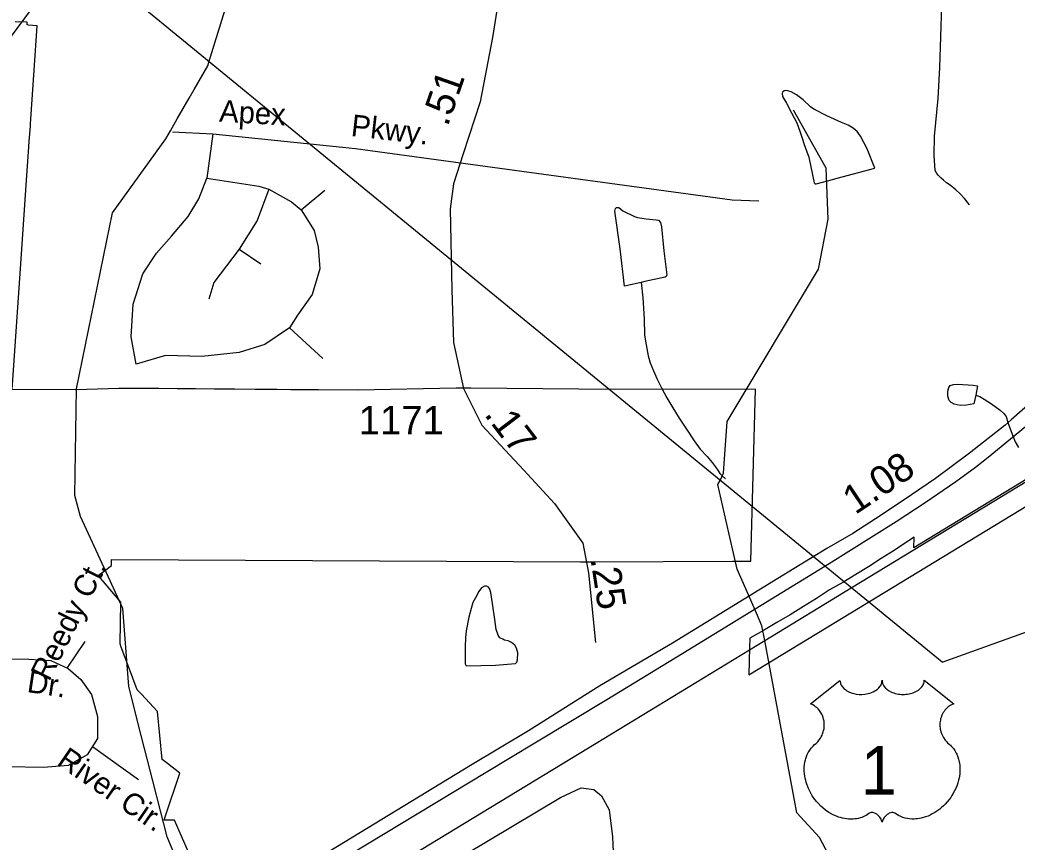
# Model space of a CAD drawing. Extents: x 2001466 to 2224147, y 644118 to 847247.
# Drawn here: x 2041963 to 2046317, y 711939 to 715529 of the extents above; entities that cross this region are included whole.
import ezdxf

# ---------------------------------------------------------------- set-up
doc = ezdxf.new("R2010")
doc.units = 0
for name, color, linetype in [('Exist Boundary Political City Limit New', 7, 'Continuous'), ('Exist Boundary Political City Limit New Hole', 7, 'Continuous'), ('Exist Hydrographic Misc Water Feature', 7, 'Continuous'), ('Exist Road Non-System Type 51', 7, 'Continuous'), ('Exist Road Non-System Type 51 Label', 7, 'Continuous'), ('Exist Road Primary US Divided Attributed', 7, 'Continuous'), ('Exist Road Primary US Mileage Hundredths English Label', 7, 'Continuous'), ('Exist Road Primary US Shield CELL', 7, 'Continuous'), ('Exist Road Primary US Shield Number Label', 7, 'Continuous'), ('Exist Road Secondary Mileage Hundredths English Label', 7, 'Continuous'), ('Exist Road Secondary Type 41 Attributed', 7, 'Continuous'), ('Exist Road Secondary Type 51 Attributed', 7, 'Continuous'), ('Exist Road Secondary Type 51 Label', 7, 'Continuous'), ('Exist Road Secondary Type 51 Number Label', 7, 'Continuous'), ('Exist Utilities Electrical Transmission Line', 7, 'Continuous'), ('Map Preparation Boundary City Limit Buffer Line', 7, 'Continuous')]:
    doc.layers.add(name, color=color, linetype=linetype)

msp = doc.modelspace()

# ---------------------------------------------------------------- linework, layer by layer
at = {"layer": 'Exist Boundary Political City Limit New'}
for points in [[(2045175.1, 713917.3), (2044560.9, 713915.9), (2043931.5, 713920.8), (2043867, 713921.3), (2043437.8, 713912.1), (2043266, 713913.5), (2043145.9, 713914.5), (2043085.1, 713915), (2042990.4, 713915.8), (2042901.6, 713916.4), (2042812, 713917.2), (2042729.5, 713917.8), (2042649.8, 713918.5), (2042568.9, 713919.1), (2042494, 713919.1), (2042394.2, 713919.1), (2042255.1, 713915.8), (2042205, 713914.4), (2041928.8, 713914.9), (2041966.9, 714464.1), (2041990.6, 714807.3), (2042002.1, 714975.2), (2042003.9, 715000), (2042008.4, 715065.5), (2042009.1, 715074.9), (2042029.8, 715373.6), (2042038.8, 715503.4), (2042000, 715506.1), (2041994.6, 715506.8), (2041994.4, 715519.6), (2041941.9, 715520.1)], [(2042790.5, 711685.8), (2042637.1, 712034.7), (2042609, 712035.2), (2042592.6, 712035.5), (2042599, 712054.5), (2042661.2, 712240.8), (2042607.8, 712281.8), (2042584.1, 712299.9), (2042563.5, 712508.7), (2042493.2, 712584.9), (2042475.4, 712604.4), (2042437.4, 712706.2), (2042405.5, 712790.9), (2042400.5, 712804.2), (2042403.2, 712986.1), (2042325.1, 713079.2), (2042305.2, 713102.9), (2042326.4, 713119.2), (2042362.1, 713146.8), (2042362, 713173.2), (2044410.2, 713162.9), (2044471, 713162.2), (2045074.8, 713165.4), (2045154.9, 713165.9), (2045175.1, 713917.3)]]:
    msp.add_lwpolyline(points, dxfattribs=at)
at = {"layer": 'Exist Boundary Political City Limit New Hole'}
msp.add_lwpolyline([(2046728.8, 713749), (2045866.1, 713224.4), (2045867.4, 713270.5), (2045834.8, 713248.8), (2045779.8, 713212.4), (2045724.2, 713176.7), (2045668.4, 713141.6), (2045612.2, 713107.1), (2045555.5, 713073.2), (2045498.5, 713040.1), (2045441.5, 713003.4), (2045384.1, 712967.4), (2045326.4, 712932.1), (2045268.1, 712897.4), (2045209.5, 712863.3), (2045150.5, 712830), (2045149.2, 712788.9), (2045146.2, 712669.3), (2046515, 713501.5)], dxfattribs=at)
at = {"layer": 'Exist Hydrographic Misc Water Feature'}
for p, q in [((2042701.8, 715186.9), (2042724, 715225.6)), ((2042649.7, 715096.4), (2042701.8, 715186.9)), ((2042620.2, 715045.3), (2042649.7, 715096.4)), ((2045178.4, 712939.2), (2045154.2, 712995)), ((2042505.2, 712354.4), (2042492.5, 712404.2)), ((2042543.2, 712206.3), (2042505.2, 712354.4)), ((2042576.6, 712075.7), (2042543.2, 712206.3))]:
    msp.add_line(p, q, dxfattribs=at)
for points in [[(2042787.8, 715344), (2042898.8, 715702.7), (2042906.8, 715912.5), (2042994.2, 716120.5)], [(2042724, 715225.6), (2042782.8, 715327.7), (2042787.8, 715344)], [(2045495.2, 714827.6), (2045531.1, 714837.7), (2045695.1, 714881.9), (2045662.9, 714965.9), (2045633, 715021.8), (2045618.9, 715041.8), (2045600.8, 715055.8), (2045578.9, 715069.7), (2045550.8, 715081.7), (2045486.6, 715109.5), (2045428.8, 715139.4), (2045414.6, 715149.4), (2045382.6, 715179.3), (2045354.5, 715201.3), (2045330.6, 715215.2), (2045310.7, 715221.2), (2045300.6, 715219.2), (2045292.6, 715213.2), (2045290.6, 715207.2), (2045292.6, 715195.2), (2045310.7, 715165.2), (2045332.6, 715123.3), (2045354.8, 715079.3), (2045368.9, 715043.3), (2045378.9, 715013.3), (2045386.9, 714985.4), (2045407, 714929.4), (2045431.2, 714817.5), (2045435.3, 714813.5), (2045439.2, 714813.5), (2045495.2, 714827.6)], [(2045019.9, 713518.6), (2045035.7, 713549.4), (2045051.7, 713775.4), (2045449.7, 714440), (2045491.7, 714659), (2045482.7, 714882.2), (2045340.8, 715134.5)], [(2042356.7, 713079.8), (2042227.7, 713360.6), (2042202.7, 713453), (2042209.9, 713918.7), (2042366.7, 714686.5), (2042599.9, 715009.9), (2042620.2, 715045.3)], [(2044676.2, 714382.1), (2044602.2, 714366), (2044584, 714529.9), (2044559.8, 714693.9), (2044563.7, 714705.9), (2044567.8, 714709.9), (2044577.6, 714709.9), (2044595.6, 714696), (2044645.7, 714670.1), (2044659.6, 714666.1), (2044697.8, 714660.1), (2044741.6, 714656.2), (2044751.7, 714654.2), (2044759.7, 714644.2), (2044763.8, 714626.2), (2044773.8, 714520.3), (2044788.2, 714416.3), (2044784.1, 714408.3), (2044780.2, 714406.3), (2044692.2, 714386.2), (2044676.2, 714382.1)], [(2044676.2, 714382.1), (2044682.4, 714316.2), (2044688.5, 714224.2), (2044690.6, 714152.2), (2044696.7, 714110.3), (2044706.8, 714062.3), (2044714.8, 714032.3), (2044728.9, 713996.3), (2044744.9, 713960.3), (2044765, 713922.4), (2044787.2, 713878.5), (2044813.2, 713834.5), (2044841.3, 713790.6), (2044873.3, 713742.6), (2044907.3, 713690.7), (2044933.6, 713654.8), (2044963.5, 713622.8), (2044985.5, 713596.8), (2045007.6, 713566.9), (2045019.7, 713548.9), (2045029.7, 713539), (2045043.7, 713525)], [(2046136.8, 713891), (2046128.8, 713852.9), (2046096.8, 713846.9), (2046068.9, 713844.8), (2046042.9, 713850.8), (2046029, 713858.8), (2046021, 713866.7), (2046014.8, 713886.7), (2046014.8, 713908.7), (2046018.7, 713924.7), (2046024.9, 713932.7), (2046038.8, 713936.8), (2046058.7, 713938.8), (2046124.7, 713934.9), (2046144.8, 713931), (2046136.8, 713891)], [(2046136.8, 713891), (2046154.9, 713885), (2046172.9, 713873), (2046204.9, 713853.1), (2046242.8, 713825.2), (2046259, 713811.2), (2046269.1, 713797.2), (2046277.1, 713771.2), (2046291.2, 713731.3), (2046309.1, 713687.3), (2046323.2, 713661.4)], [(2045047.2, 713340.1), (2045010.7, 713500.7), (2045019.9, 713518.6)], [(2045154.2, 712995), (2045094.7, 713131.5), (2045047.2, 713340.1)], [(2042433.4, 712674.8), (2042411.8, 712959.8), (2042356.7, 713079.8)], [(2044039.3, 712711.3), (2044127.3, 712719.4), (2044133.3, 712725.4), (2044135.3, 712735.4), (2044137.2, 712765.4), (2044131.2, 712785.4), (2044123.2, 712799.4), (2044109.1, 712811.3), (2044095.1, 712817.3), (2044079.1, 712821.3), (2044071.1, 712825.3), (2044059, 712831.3), (2044051, 712843.3), (2044043, 712867.2), (2044037.1, 712911.2), (2044026.8, 712981.2), (2044018.8, 713029.1), (2044012.7, 713047.1), (2044006.7, 713053.1), (2044000.8, 713057.1), (2043990.7, 713057.1), (2043978.9, 713049), (2043966.8, 713033), (2043952.8, 713005), (2043940.9, 712985), (2043932.9, 712959), (2043923.1, 712921), (2043911.2, 712861), (2043909.1, 712830.9), (2043907.3, 712793), (2043907.3, 712739), (2043907.3, 712717), (2043911.4, 712709), (2044039.3, 712711.3)], [(2045214.8, 712819), (2045202.8, 712883.3), (2045178.4, 712939.2)], [(2045082.1, 709768.9), (2045258.6, 710034.2), (2045540.7, 710327), (2045582.8, 710418), (2045597.7, 711041.2), (2045647.8, 711174.7), (2045588.7, 711592.6), (2045521.7, 711833.4), (2045454.8, 711959.4), (2045354.8, 712066.5), (2045214.8, 712819)], [(2042492.5, 712404.2), (2042437.7, 712618.1), (2042433.4, 712674.8)], [(2042658.9, 711832.6), (2042605.8, 711961.7), (2042576.6, 712075.7)]]:
    msp.add_lwpolyline(points, dxfattribs=at)
at = {"layer": 'Exist Road Non-System Type 51'}
msp.add_line((2042279.3, 712356.7), (2042480, 712212.9), dxfattribs=at)
for points in [[(2046109.3, 714721.9), (2046087.2, 714749.7), (2046068, 714769.5), (2046049.2, 714787.7), (2046025, 714807.8), (2046009, 714817.7), (2045995.1, 714829.6), (2045985, 714837.6), (2045973.1, 714851.6), (2045967, 714857.6), (2045959.9, 714871.3), (2045955.2, 714936.6), (2045956.8, 715021.6), (2045972.5, 715185.5), (2045980.3, 715321.5), (2045984, 715455.4), (2045987.8, 715591.4), (2046001.2, 715805.7)], [(2042628.6, 715039.9), (2042804.8, 715031.3)], [(2042804.8, 715031.3), (2042779, 714837.8)], [(2042804.8, 715031.3), (2043427.8, 714966.8), (2045073.3, 714743.2), (2045189.3, 714738.9)], [(2042469.7, 714025.2), (2042448.2, 714145.6), (2042456.8, 714287.5), (2042499.7, 714420.8), (2042559.9, 714511.1), (2042624.3, 714584.1), (2042697.4, 714670.1), (2042744.6, 714747.5), (2042779, 714837.8)], [(2042779, 714837.8), (2043006.7, 714803.4), (2043049.7, 714790.5)], [(2043049.7, 714790.5), (2042998.1, 714652.9), (2042920.8, 714528.2)], [(2043049.7, 714790.5), (2043148.5, 714734.6), (2043191.5, 714700.2)], [(2043191.5, 714700.2), (2043294.6, 714786.2)], [(2043191.5, 714700.2), (2043247.3, 714609.9), (2043264.5, 714536.8), (2043273.1, 714442.3), (2043238.7, 714330.5), (2043174.3, 714240.2), (2043139.9, 714184.3)], [(2042920.8, 714528.2), (2042809.1, 714382.1), (2042787.6, 714309)], [(2042920.8, 714528.2), (2043015.3, 714463.8)], [(2043139.9, 714184.3), (2043032.5, 714111.2), (2042920.8, 714076.8), (2042757.5, 714059.6), (2042598.5, 714063.9), (2042469.7, 714025.2)], [(2043139.9, 714184.3), (2043286, 714051)], [(2042169, 712699), (2042248.3, 712815.5)]]:
    msp.add_lwpolyline(points, dxfattribs=at)
at = {"layer": 'Exist Road Primary US Divided Attributed'}
for points in [[(2046695.2, 714151), (2046496.2, 713963), (2046290.9, 713782.2), (2046264.5, 713759.3), (2046108.5, 713636.7), (2045961.4, 713526.8), (2045892, 713479.5), (2045819.4, 713431.1), (2045699.4, 713350.8), (2045599.2, 713287), (2045486.9, 713221.4), (2045271.9, 713089.6), (2044811.9, 712807.3), (2044495.1, 712622.1), (2044184, 712425.3), (2043930.4, 712273.2), (2043122.2, 711781.5), (2042961, 711684.3), (2042730.3, 711546.8), (2042152.7, 711190.7), (2041784.9, 710974.4)], [(2041820.6, 710921.9), (2042183.8, 711140.7), (2042962.4, 711619), (2043998, 712244.2), (2044210.6, 712372.2), (2044525.2, 712561.8), (2044857.1, 712764.2), (2045496.6, 713155.5), (2045789.7, 713338.6), (2045916.2, 713422.3), (2046050, 713514), (2046136.1, 713575.9), (2046190, 713619.5), (2046353.9, 713753.6), (2046548.2, 713921.8), (2046740.8, 714102.5)]]:
    msp.add_lwpolyline(points, dxfattribs=at)
at = {"layer": 'Exist Road Primary US Shield CELL'}
msp.add_lwpolyline([(2045543.6, 712645.3), (2045543.9, 712640), (2045545.2, 712633.7), (2045546.2, 712630.4), (2045549.1, 712624.2), (2045554, 712616.8), (2045560.8, 712609.6), (2045568.5, 712603.3), (2045573.6, 712599.9), (2045582.4, 712595.2), (2045592.4, 712591), (2045603.5, 712587.8), (2045614.8, 712585.6), (2045627.1, 712584.2), (2045639.4, 712584), (2045652.6, 712585), (2045667.2, 712587.8), (2045673.9, 712589.5), (2045681.4, 712592.1), (2045688.4, 712595), (2045696.1, 712599.1), (2045702.3, 712603), (2045707.1, 712606.5), (2045713.9, 712613.1), (2045719.3, 712619.8), (2045721.6, 712623.6), (2045723.6, 712627.3), (2045726.3, 712635), (2045727.1, 712638.5), (2045727.6, 712645.6), (2045728, 712639.6), (2045728.7, 712635.9), (2045729.6, 712632.2), (2045731.2, 712628.3), (2045733.9, 712622.9), (2045736.9, 712618.3), (2045742.7, 712611.6), (2045746.2, 712608.2), (2045749.5, 712605.6), (2045758.2, 712599.5), (2045768.4, 712594.4), (2045773.5, 712592.2), (2045778.6, 712590.4), (2045785.2, 712588.4), (2045791.9, 712586.8), (2045798.6, 712585.6), (2045805.4, 712584.7), (2045812.4, 712584.1), (2045818.1, 712584), (2045825.1, 712584), (2045831.6, 712584.4), (2045838.2, 712585.2), (2045845.5, 712586.4), (2045851.3, 712587.7), (2045859.1, 712589.7), (2045866, 712592.3), (2045872.2, 712594.9), (2045880.2, 712599.1), (2045886.6, 712603.1), (2045891.3, 712606.9), (2045897, 712612.1), (2045902.3, 712618.2), (2045905.4, 712622.7), (2045907.6, 712627.4), (2045909.6, 712632.2), (2045910.9, 712637.4), (2045911.5, 712641.9), (2045911.6, 712645.7), (2046040.2, 712543.3), (2046037.2, 712542.1), (2046030.2, 712538.7), (2046024.7, 712535.4), (2046015.8, 712529.2), (2046012, 712525.8), (2046008.2, 712522.2), (2046004.7, 712518.4), (2046001.6, 712514.8), (2045997.9, 712509.7), (2045994.6, 712504.5), (2045991.3, 712498.8), (2045988.9, 712493.9), (2045985, 712483.5), (2045983.1, 712477), (2045981.9, 712471.4), (2045980.3, 712460), (2045980, 712454.5), (2045980, 712449.1), (2045980.3, 712443.4), (2045980.8, 712437.9), (2045981.8, 712432.2), (2045982.7, 712427.2), (2045984.3, 712421.1), (2045986.6, 712413.9), (2045989.4, 712407), (2045995.3, 712395.8), (2046002.8, 712384.4), (2046008.2, 712378), (2046013.5, 712372.6), (2046021.5, 712365.9), (2046025.8, 712362.1), (2046030.7, 712357.1), (2046038.7, 712347.8), (2046042, 712343.4), (2046045.3, 712338.5), (2046048.4, 712333.4), (2046051.4, 712327.9), (2046053.8, 712323.1), (2046058.3, 712312.1), (2046061.6, 712301.4), (2046063.2, 712295.8), (2046065.6, 712283.1), (2046066.5, 712276.9), (2046067.5, 712264.6), (2046067.5, 712249.7), (2046066.3, 712235.6), (2046063.7, 712219.1), (2046061.5, 712209.2), (2046058.1, 712197.7), (2046054.8, 712187.8), (2046049, 712173.1), (2046043.8, 712162.5), (2046037, 712150), (2046032.4, 712142.5), (2046027, 712134.4), (2046020.2, 712125.2), (2046012.3, 712115.3), (2046002.8, 712104.9), (2045995.1, 712097.2), (2045985.1, 712088.2), (2045979, 712083.2), (2045970.4, 712076.7), (2045958.5, 712068.8), (2045946.8, 712062), (2045936.9, 712056.9), (2045928.1, 712053.1), (2045916.7, 712048.8), (2045897.7, 712043.6), (2045890.8, 712042.1), (2045882.6, 712040.9), (2045874.9, 712040.1), (2045867.5, 712039.7), (2045857.5, 712039.7), (2045847.5, 712040.4), (2045838.1, 712041.8), (2045828.3, 712043.9), (2045818, 712046.9), (2045808.7, 712050.5), (2045799.3, 712055.2), (2045783.4, 712065.2), (2045778.8, 712067.6), (2045776.2, 712068.3), (2045770.1, 712068.6), (2045764.3, 712067.4), (2045758.4, 712065.1), (2045754.8, 712063.2), (2045750.1, 712060), (2045746.4, 712057.2), (2045742, 712053), (2045739, 712049.5), (2045736.7, 712046.7), (2045732.2, 712039.7), (2045730.6, 712036.3), (2045728.9, 712032), (2045727.5, 712025.6), (2045725.4, 712033.7), (2045723.1, 712039), (2045720.3, 712043.6), (2045717.5, 712047.6), (2045713, 712052.7), (2045709, 712056.6), (2045704.1, 712060.6), (2045699, 712063.7), (2045694.8, 712065.8), (2045691, 712067.3), (2045686.4, 712068.4), (2045682.6, 712068.7), (2045679.5, 712068.6), (2045675.2, 712067.7), (2045669.4, 712063.5), (2045663.9, 712059.7), (2045657.9, 712055.9), (2045650.7, 712052.1), (2045645.5, 712049.7), (2045639.3, 712047.3), (2045632, 712044.8), (2045624.1, 712042.8), (2045615.9, 712041.2), (2045608.8, 712040.1), (2045601.1, 712039.4), (2045594.2, 712039.1), (2045587, 712039.2), (2045580.3, 712039.8), (2045572.4, 712040.4), (2045562.7, 712041.9), (2045554.7, 712043.7), (2045546.2, 712046), (2045537.4, 712048.7), (2045528.1, 712052.3), (2045516.4, 712057.4), (2045508.3, 712061.6), (2045495.4, 712068.9), (2045480.4, 712079.3), (2045469, 712088.5), (2045460.7, 712096.1), (2045448.5, 712108.5), (2045441.3, 712116.7), (2045430, 712131.2), (2045422.8, 712141.8), (2045418.1, 712149.6), (2045411.3, 712162), (2045407.5, 712169.8), (2045402.7, 712181.2), (2045398.9, 712191.6), (2045395.7, 712201.5), (2045394, 712207.8), (2045391.5, 712218.9), (2045390, 712226.7), (2045388.6, 712237.4), (2045387.8, 712248.7), (2045387.7, 712259.1), (2045387.9, 712267.8), (2045388.9, 712277.9), (2045390.6, 712288.6), (2045392.7, 712297.8), (2045394.5, 712304.4), (2045397.3, 712312.5), (2045400.9, 712321.4), (2045405.1, 712329.9), (2045409.2, 712336.9), (2045414.3, 712344.5), (2045419.3, 712351), (2045425.9, 712358.1), (2045432.7, 712364.7), (2045439, 712369.8), (2045446.4, 712377.1), (2045450.3, 712381.5), (2045454.9, 712387.6), (2045458.7, 712393.3), (2045461.6, 712398.4), (2045465.5, 712405.9), (2045467.9, 712411.6), (2045470.9, 712420.2), (2045472.3, 712426.3), (2045473.9, 712434.1), (2045474.8, 712441.5), (2045475.2, 712450.7), (2045475, 712458.3), (2045474, 712467.2), (2045472.3, 712475.7), (2045470.3, 712483.1), (2045467.1, 712491.6), (2045464.2, 712497.9), (2045459.3, 712506.3), (2045453.8, 712514.1), (2045448.1, 712520.5), (2045442.4, 712526.2), (2045437, 712530.5), (2045431.8, 712534.2), (2045425.2, 712538.1), (2045418.9, 712541.3), (2045415, 712542.9)], close=True, dxfattribs=at)
at = {"layer": 'Exist Road Secondary Type 41 Attributed'}
for points in [[(2043842, 714704), (2043849.2, 714350.4), (2043855.5, 714120.5), (2043900.2, 713919.3), (2043980, 713759.6), (2044162.7, 713563.2), (2044296.7, 713418), (2044420.3, 713243.9), (2044445.9, 713114.6), (2044476.2, 712811.3)], [(2041982.4, 710704.2), (2042310.7, 710899.6), (2042589.4, 711081.3), (2043141.5, 711417.3), (2043903.6, 711884.2), (2044323.3, 712134.5), (2044414, 712176.8), (2044468.9, 712169.4), (2044501.7, 712141.9), (2044536.5, 712079.6), (2044550.2, 711962.3), (2044561.8, 711704.6), (2044593, 711265.1), (2044596.7, 711098.2), (2044601.9, 710879.6)]]:
    msp.add_lwpolyline(points, dxfattribs=at)
at = {"layer": 'Exist Road Secondary Type 51 Attributed'}
for points in [[(2042802.5, 717960.2), (2042787.4, 717570.6), (2042784.2, 717310.4), (2042775.4, 716871.3), (2042757.9, 716746.8), (2042655.8, 716443.5), (2042557.6, 716188), (2042473.1, 716001.2), (2042382.1, 715883.1), (2042173.9, 715713.8), (2042011.2, 715576.5), (2041920.2, 715452), (2041798.2, 715147), (2041643.4, 714816.6), (2041500.6, 714521.2), (2041411.3, 714331.2), (2041374.6, 714201.9), (2041356.2, 713976.8), (2041313.2, 713825.1), (2041157.6, 713469.1), (2041017.2, 713149.7), (2040972.5, 712986.9), (2040934.3, 712749.8)], [(2044584.7, 716604.7), (2044489.7, 716555.2), (2044346.1, 716477), (2044272.8, 716401.9), (2044221.7, 716279), (2044154.7, 716073.1), (2044074.1, 715756.9), (2044026.3, 715452), (2043973.2, 715171), (2043898.2, 714944.3), (2043856.3, 714813.4), (2043842, 714704)], [(2040934.3, 712749.8), (2041351.5, 712743.4), (2041812.6, 712740.2), (2042001.6, 712738.6), (2042098.1, 712731.4), (2042173.1, 712697.1), (2042228.2, 712648.4), (2042275.6, 712583.8), (2042301.2, 712487.2), (2042302, 712392.2), (2042256.1, 712320.3), (2042173.1, 712274), (2042065.4, 712265.2), (2041906.7, 712267.6), (2041519, 712281.2), (2041388.2, 712289.2), (2041307.2, 712329.1), (2041223.4, 712413.7), (2041180.7, 712508.7), (2041168.8, 712590.9), (2041175.2, 712670)]]:
    msp.add_lwpolyline(points, dxfattribs=at)
at = {"layer": 'Exist Utilities Electrical Transmission Line'}
msp.add_line((2045214.8, 712819), (2045593, 713048.8), dxfattribs=at)
for points in [[(2045990.1, 712724.9), (2041035.7, 716782.7), (2040858.1, 717782.4), (2039146.2, 719367.5), (2037179.2, 720946.2), (2035524, 722401.5), (2034443.1, 723634.4), (2034242.9, 723746.1), (2033238.9, 724302.5), (2032386.2, 724764.3), (2031727.4, 725166.6), (2030498.7, 725385.2), (2029908.6, 725487.6), (2029162.8, 726197.3), (2028435.2, 727727), (2028208.4, 727965.6)], [(2045593, 713048.8), (2058506.9, 720896.7), (2058556.5, 720926.9)], [(2045990.1, 712724.9), (2047808.2, 713377.6), (2048071.6, 713468.3)], [(2042950.3, 711443.2), (2044478.4, 712371.5), (2045214.8, 712819)]]:
    msp.add_lwpolyline(points, dxfattribs=at)
at = {"layer": 'Map Preparation Boundary City Limit Buffer Line'}
for points in [[(2045175.1, 713917.3), (2044560.9, 713915.9), (2043931.5, 713920.8), (2043867, 713921.3), (2043437.8, 713912.1), (2043266, 713913.5), (2043145.9, 713914.5), (2043085.1, 713915), (2042990.4, 713915.8), (2042901.6, 713916.4), (2042812, 713917.2), (2042729.5, 713917.8), (2042649.8, 713918.5), (2042568.9, 713919.1), (2042494, 713919.1), (2042394.2, 713919.1), (2042255.1, 713915.8), (2042205, 713914.4), (2041928.8, 713914.9), (2041966.9, 714464.1), (2041990.6, 714807.3), (2042002.1, 714975.2), (2042003.9, 715000), (2042008.4, 715065.5), (2042009.1, 715074.9), (2042029.8, 715373.6), (2042038.8, 715503.4), (2042000, 715506.1), (2041994.6, 715506.8), (2041994.4, 715519.6), (2041941.9, 715520.1)], [(2042790.5, 711685.8), (2042637.1, 712034.7), (2042609, 712035.2), (2042592.6, 712035.5), (2042599, 712054.5), (2042661.2, 712240.8), (2042607.8, 712281.8), (2042584.1, 712299.9), (2042563.5, 712508.7), (2042493.2, 712584.9), (2042475.4, 712604.4), (2042437.4, 712706.2), (2042405.5, 712790.9), (2042400.5, 712804.2), (2042403.2, 712986.1), (2042325.1, 713079.2), (2042305.2, 713102.9), (2042326.4, 713119.2), (2042362.1, 713146.8), (2042362, 713173.2), (2044410.2, 713162.9), (2044471, 713162.2), (2045074.8, 713165.4), (2045154.9, 713165.9), (2045175.1, 713917.3)], [(2046728.8, 713749), (2045866.1, 713224.4), (2045867.4, 713270.5), (2045834.8, 713248.8), (2045779.8, 713212.4), (2045724.2, 713176.7), (2045668.4, 713141.6), (2045612.2, 713107.1), (2045555.5, 713073.2), (2045498.5, 713040.1), (2045441.5, 713003.4), (2045384.1, 712967.4), (2045326.4, 712932.1), (2045268.1, 712897.4), (2045209.5, 712863.3), (2045150.5, 712830), (2045149.2, 712788.9), (2045146.2, 712669.3), (2046515, 713501.5)]]:
    msp.add_lwpolyline(points, dxfattribs=at)

# ---------------------------------------------------------------- texts
at = {"layer": 'Exist Road Non-System Type 51 Label'}
for s, rotation, p in [('Apex', 356.5273, (2042831.3, 715085.1)), ('Pkwy.', 353.4545, (2043405.4, 715022.5)), ('Reedy Ct.', 63.4424, (2042090.4, 712636.9)), ('River Cir.', 325.4648, (2042119.6, 712280.3))]:
    msp.add_text(s, height=95, rotation=rotation, dxfattribs=at).set_placement(p)
at = {"layer": 'Exist Road Primary US Mileage Hundredths English Label'}
msp.add_text('1.08', height=125, rotation=33.7958, dxfattribs=at).set_placement((2045610.2, 713366.3))
at = {"layer": 'Exist Road Primary US Shield Number Label'}
msp.add_text('1', height=212.5, dxfattribs=at).set_placement((2045633.9, 712146))
at = {"layer": 'Exist Road Secondary Mileage Hundredths English Label'}
for s, rotation, p in [('.51', 70.7316, (2043830.5, 715059.8)), ('.17', 307.1925, (2043987.3, 713805.7)), ('.25', 278.8285, (2044453.5, 713177.2))]:
    msp.add_text(s, height=125, rotation=rotation, dxfattribs=at).set_placement(p)
at = {"layer": 'Exist Road Secondary Type 51 Label'}
msp.add_text('Dr.', height=95, rotation=351.4236, dxfattribs=at).set_placement((2041990.3, 712594.9))
at = {"layer": 'Exist Road Secondary Type 51 Number Label'}
msp.add_text('1171', height=125, dxfattribs=at).set_placement((2043441.8, 713718.9))

doc.saveas('drawing.dxf')
